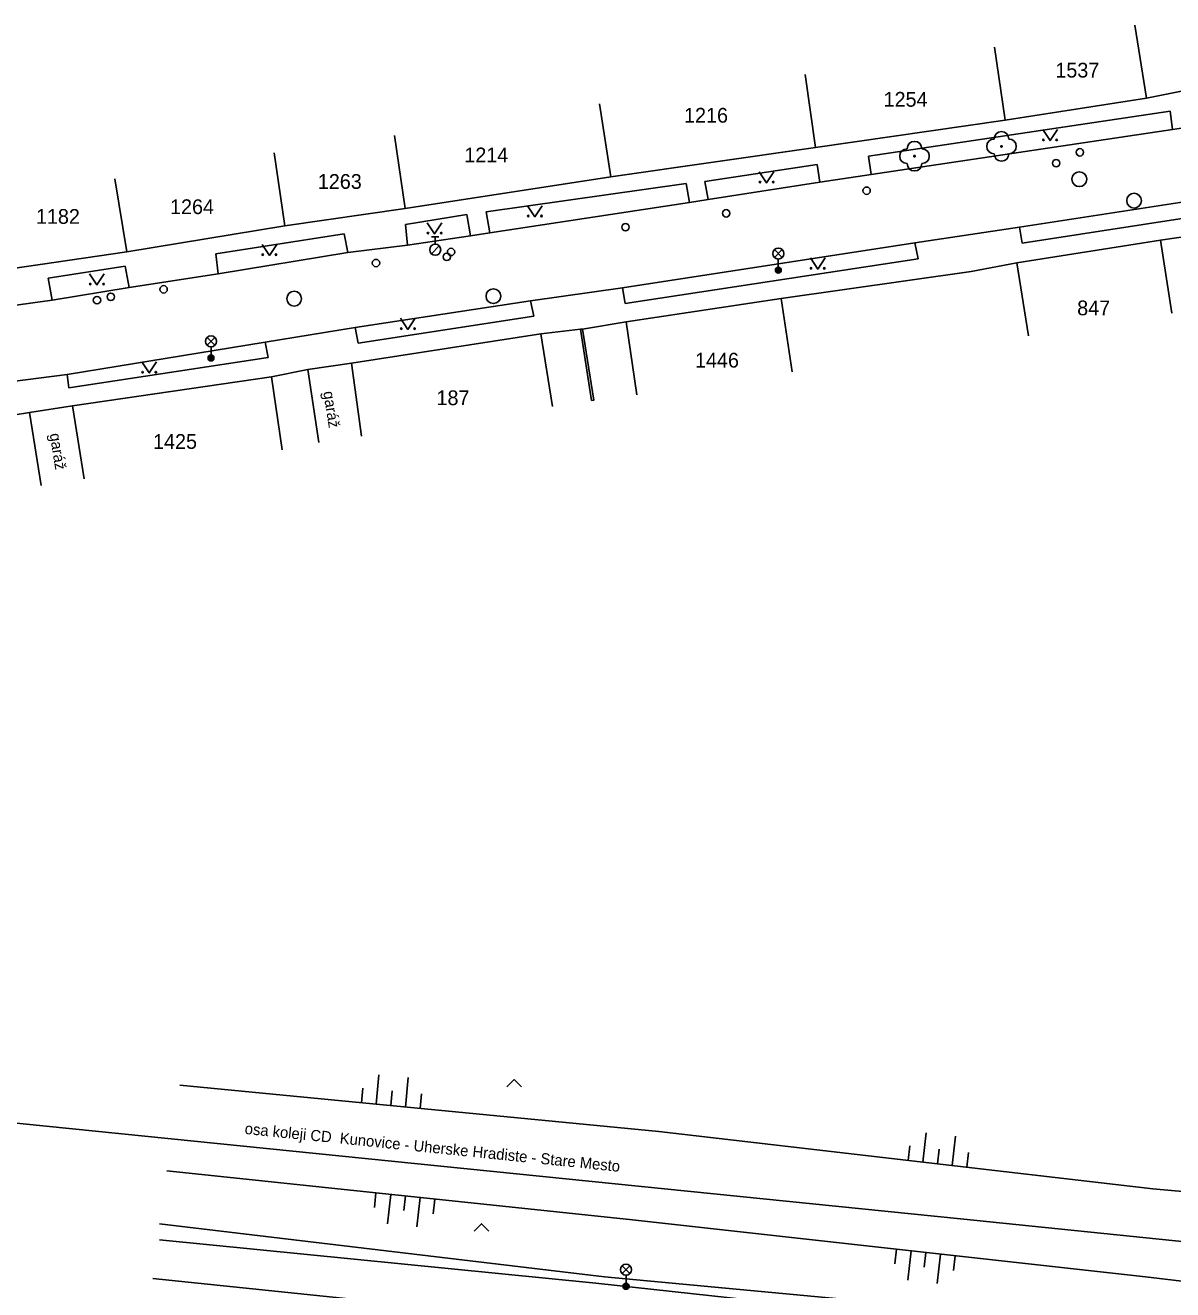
# Model space of a CAD drawing. Extents: x -539515 to -538098, y -1182060 to -1180157.
# Drawn here: x -539150.8 to -539073.1, y -1180593.5 to -1180507.9 of the extents above; entities that cross this region are included whole.
import ezdxf

# ---------------------------------------------------------------- set-up
doc = ezdxf.new("R2010")
doc.units = 0
for name, color, linetype in [('Vrstva 1', 7, 'Continuous'), ('Vrstva 11', 7, 'Continuous'), ('Vrstva 13', 7, 'Continuous'), ('Vrstva 22', 7, 'Continuous'), ('Vrstva 27', 7, 'Continuous'), ('Vrstva 28', 7, 'Continuous'), ('Vrstva 29', 7, 'Continuous'), ('Vrstva 33', 7, 'Continuous'), ('Vrstva 34', 7, 'Continuous'), ('Vrstva 36', 7, 'Continuous'), ('Vrstva 41', 7, 'Continuous'), ('Vrstva 47', 7, 'Continuous'), ('Vrstva 68', 7, 'Continuous'), ('Vrstva 88', 7, 'Continuous')]:
    doc.layers.add(name, color=color, linetype=linetype)

msp = doc.modelspace()

# ---------------------------------------------------------------- linework, layer by layer
at = {"layer": 'Vrstva 1'}
for p, q in [((-539074.89, -1180512.84), (-539075.664, -1180507.906)), ((-539084.46, -1180514.34), (-539085.167, -1180509.391)), ((-539097.29, -1180516.19), (-539097.997, -1180511.234)), ((-539111.16, -1180518.172), (-539111.915, -1180513.227)), ((-539074.89, -1180512.84), (-539084.46, -1180514.34)), ((-539084.46, -1180514.34), (-539097.29, -1180516.19)), ((-539125.08, -1180520.313), (-539125.801, -1180515.367)), ((-539133.23, -1180521.492), (-539133.941, -1180516.547)), ((-539097.29, -1180516.19), (-539111.16, -1180518.172)), ((-539143.92, -1180523.242), (-539144.729, -1180518.305)), ((-539111.16, -1180518.172), (-539125.08, -1180520.313)), ((-539125.08, -1180520.313), (-539133.23, -1180521.492)), ((-539073.94, -1180522.46), (-539065.27, -1180521.2)), ((-539133.23, -1180521.492), (-539143.92, -1180523.242)), ((-539083.65, -1180523.99), (-539073.94, -1180522.46)), ((-539073.94, -1180522.46), (-539073.161, -1180527.398)), ((-539143.92, -1180523.242), (-539153.7, -1180524.672)), ((-539083.65, -1180523.99), (-539082.866, -1180528.93)), ((-539110.12, -1180527.992), (-539099.61, -1180526.42)), ((-539099.61, -1180526.42), (-539098.87, -1180531.367)), ((-539110.12, -1180527.992), (-539109.399, -1180532.938)), ((-539128.72, -1180530.781), (-539115.88, -1180528.797)), ((-539115.88, -1180528.797), (-539115.11, -1180533.734)), ((-539131.66, -1180531.219), (-539128.72, -1180530.781)), ((-539131.66, -1180531.219), (-539130.93, -1180536.164)), ((-539128.72, -1180530.781), (-539128.027, -1180535.734)), ((-539147.6, -1180533.68), (-539134.12, -1180531.711)), ((-539134.12, -1180531.711), (-539133.399, -1180536.656)), ((-539147.6, -1180533.68), (-539150.51, -1180534.141)), ((-539147.6, -1180533.68), (-539146.815, -1180538.617)), ((-539153.17, -1180534.547), (-539150.51, -1180534.141)), ((-539150.51, -1180534.141), (-539149.726, -1180539.078))]:
    msp.add_line(p, q, dxfattribs=at)
at = {"layer": 'Vrstva 11'}
for p, q in [((-539074.89, -1180512.84), (-539069.7, -1180511.8)), ((-539083.65, -1180523.99), (-539086.75, -1180524.58)), ((-539110.12, -1180527.992), (-539113.06, -1180528.477)), ((-539113.211, -1180528.484), (-539115.88, -1180528.797)), ((-539131.66, -1180531.219), (-539134.12, -1180531.711))]:
    msp.add_line(p, q, dxfattribs=at)
at = {"layer": 'Vrstva 13'}
for p, q in [((-539073.28, -1180513.719), (-539093.71, -1180516.781)), ((-539073.11, -1180514.96), (-539073.28, -1180513.719)), ((-539093.71, -1180516.78), (-539093.53, -1180518.02)), ((-539097.17, -1180517.34), (-539104.78, -1180518.492)), ((-539096.99, -1180518.54), (-539097.17, -1180517.34)), ((-539106.04, -1180518.617), (-539119.58, -1180520.531)), ((-539105.82, -1180519.906), (-539106.04, -1180518.617)), ((-539104.78, -1180518.492), (-539104.55, -1180519.703)), ((-539083.31, -1180522.67), (-539065.33, -1180519.89)), ((-539120.891, -1180520.719), (-539125.06, -1180521.391)), ((-539120.65, -1180522.156), (-539120.891, -1180520.719)), ((-539119.58, -1180520.531), (-539119.34, -1180521.953)), ((-539129.2, -1180522.031), (-539137.9, -1180523.383)), ((-539128.95, -1180523.297), (-539129.2, -1180522.031)), ((-539125.06, -1180521.391), (-539124.91, -1180522.797)), ((-539083.48, -1180521.58), (-539083.31, -1180522.67)), ((-539090.35, -1180523.73), (-539090.56, -1180522.63)), ((-539137.9, -1180523.383), (-539137.74, -1180524.75)), ((-539110.18, -1180526.758), (-539090.35, -1180523.73)), ((-539144.03, -1180524.219), (-539149.24, -1180525.031)), ((-539143.77, -1180525.67), (-539144.03, -1180524.219)), ((-539149.24, -1180525.031), (-539148.98, -1180526.531)), ((-539110.37, -1180525.68), (-539110.18, -1180526.758)), ((-539116.36, -1180527.602), (-539116.58, -1180526.57)), ((-539128.26, -1180529.43), (-539116.36, -1180527.602)), ((-539128.45, -1180528.383), (-539128.26, -1180529.43)), ((-539134.36, -1180530.398), (-539134.561, -1180529.367)), ((-539147.851, -1180532.469), (-539134.36, -1180530.398)), ((-539147.96, -1180531.56), (-539147.851, -1180532.469)), ((-539112.17, -1180593.09), (-539141.72, -1180590.16)), ((-539142.16, -1180592.78), (-539112.83, -1180595.81)), ((-539074.64, -1180597.18), (-539112.17, -1180593.09))]:
    msp.add_line(p, q, dxfattribs=at)
at = {"layer": 'Vrstva 22'}
for centre in [(-539084.7, -1180516.109), (-539090.59, -1180516.77)]:
    msp.add_circle(centre, 0.05, dxfattribs=at)
for centre, start, end in [((-539084.7, -1180515.609), 0, 180), ((-539090.59, -1180516.27), 0, 180), ((-539085.2, -1180516.109), 90, 270), ((-539084.2, -1180516.109), 270, 90), ((-539091.09, -1180516.77), 90, 270), ((-539090.09, -1180516.77), 270, 90), ((-539084.7, -1180516.609), 180, 0), ((-539090.59, -1180517.27), 180, 0)]:
    msp.add_arc(centre, 0.5, start, end, dxfattribs=at)
at = {"layer": 'Vrstva 27'}
for p, q in [((-539127.047, -1180580.977), (-539126.855, -1180578.986)), ((-539125.057, -1180581.169), (-539124.864, -1180579.179)), ((-539128.043, -1180580.88), (-539127.946, -1180579.885)), ((-539126.052, -1180581.073), (-539125.956, -1180580.078)), ((-539124.061, -1180581.266), (-539123.965, -1180580.27)), ((-539090.035, -1180584.897), (-539089.806, -1180582.91)), ((-539088.049, -1180585.127), (-539087.819, -1180583.14)), ((-539091.029, -1180584.782), (-539090.914, -1180583.789)), ((-539089.042, -1180585.012), (-539088.927, -1180584.019)), ((-539087.055, -1180585.242), (-539086.94, -1180584.248)), ((-539127.051, -1180586.977), (-539127.156, -1180587.971)), ((-539126.056, -1180587.082), (-539126.267, -1180589.071)), ((-539125.062, -1180587.187), (-539125.167, -1180588.181)), ((-539124.068, -1180587.292), (-539124.278, -1180589.281)), ((-539123.073, -1180587.397), (-539123.178, -1180588.392)), ((-539091.809, -1180590.796), (-539091.919, -1180591.79)), ((-539090.815, -1180590.907), (-539091.036, -1180592.894)), ((-539089.821, -1180591.017), (-539089.931, -1180592.011)), ((-539088.827, -1180591.127), (-539089.048, -1180593.115)), ((-539087.833, -1180591.238), (-539087.944, -1180592.232))]:
    msp.add_line(p, q, dxfattribs=at)
for centre in [(-539079.43, -1180518.33), (-539075.72, -1180519.781), (-539132.59, -1180526.422), (-539119.1, -1180526.25)]:
    msp.add_circle(centre, 0.5, dxfattribs=at)
at = {"layer": 'Vrstva 28'}
for p, q in [((-539123.298, -1180523.381), (-539122.768, -1180522.851)), ((-539123.29, -1180522.234), (-539122.79, -1180522.234)), ((-539123.04, -1180522.734), (-539123.04, -1180522.234))]:
    msp.add_line(p, q, dxfattribs=at)
for centre, radius in [((-539079.39, -1180516.51), 0.25), ((-539081, -1180517.24), 0.25), ((-539093.83, -1180519.109), 0.25), ((-539103.34, -1180520.641), 0.25), ((-539110.16, -1180521.578), 0.25), ((-539123.04, -1180523.109), 0.375), ((-539127.05, -1180524.008), 0.25), ((-539122.26, -1180523.594), 0.25), ((-539121.97, -1180523.258), 0.25), ((-539145.94, -1180526.523), 0.25), ((-539145.01, -1180526.297), 0.25), ((-539141.43, -1180525.789), 0.25)]:
    msp.add_circle(centre, radius, dxfattribs=at)
at = {"layer": 'Vrstva 29'}
for p, q in [((-539140.33, -1180579.69), (-539107.91, -1180582.83)), ((-539107.91, -1180582.83), (-539074.45, -1180586.7)), ((-539141.22, -1180585.48), (-539109.88, -1180588.79)), ((-539074.45, -1180586.7), (-539052.27, -1180588.79)), ((-539109.88, -1180588.79), (-539074.94, -1180592.67)), ((-539141.7, -1180589.08), (-539111.57, -1180592.67)), ((-539111.57, -1180592.67), (-539075.21, -1180596.06)), ((-539074.94, -1180592.67), (-539053.86, -1180595.19))]:
    msp.add_line(p, q, dxfattribs=at)
at = {"layer": 'Vrstva 33'}
for p, q in [((-539100.074, -1180523.631), (-539099.546, -1180523.101)), ((-539100.074, -1180523.101), (-539099.546, -1180523.631)), ((-539099.81, -1180523.74), (-539099.81, -1180524.49)), ((-539138.485, -1180529.578), (-539137.955, -1180529.048)), ((-539138.485, -1180529.048), (-539137.955, -1180529.578)), ((-539138.22, -1180529.688), (-539138.22, -1180530.438)), ((-539110.385, -1180592.45), (-539109.855, -1180591.92)), ((-539110.385, -1180591.92), (-539109.855, -1180592.45)), ((-539110.12, -1180592.56), (-539110.12, -1180593.31))]:
    msp.add_line(p, q, dxfattribs=at)
for centre, radius in [((-539099.81, -1180523.366), 0.375), ((-539099.81, -1180524.491), 0.2), ((-539099.81, -1180524.491), 0.145), ((-539099.81, -1180524.491), 0.0876), ((-539138.22, -1180529.313), 0.375), ((-539138.22, -1180530.438), 0.2), ((-539138.22, -1180530.438), 0.145), ((-539138.22, -1180530.438), 0.0876), ((-539110.12, -1180592.185), 0.375), ((-539110.12, -1180593.31), 0.2), ((-539110.12, -1180593.31), 0.145), ((-539110.12, -1180593.31), 0.0876)]:
    msp.add_circle(centre, radius, dxfattribs=at)
at = {"layer": 'Vrstva 34'}
for p, q in [((-539087.48, -1180588.75), (-539207.95, -1180576.539)), ((-539062.5, -1180591.289), (-539087.48, -1180588.75))]:
    msp.add_line(p, q, dxfattribs=at)
at = {"layer": 'Vrstva 36'}
for points in [[(-539081.911, -1180514.969), (-539081.411, -1180515.719), (-539080.911, -1180514.969)], [(-539101.103, -1180517.828), (-539100.603, -1180518.578), (-539100.103, -1180517.828)], [(-539116.795, -1180520.125), (-539116.295, -1180520.875), (-539115.795, -1180520.125)], [(-539123.584, -1180521.281), (-539123.084, -1180522.031), (-539122.584, -1180521.281)], [(-539134.767, -1180522.742), (-539134.267, -1180523.492), (-539133.767, -1180522.742)], [(-539097.642, -1180523.664), (-539097.142, -1180524.414), (-539096.642, -1180523.664)], [(-539146.448, -1180524.734), (-539145.948, -1180525.484), (-539145.448, -1180524.734)], [(-539125.391, -1180527.75), (-539124.891, -1180528.5), (-539124.391, -1180527.75)], [(-539142.907, -1180530.703), (-539142.407, -1180531.453), (-539141.907, -1180530.703)], [(-539118.196, -1180579.808), (-539117.696, -1180579.308), (-539117.196, -1180579.808)], [(-539120.406, -1180589.574), (-539119.906, -1180589.074), (-539119.406, -1180589.574)]]:
    msp.add_lwpolyline(points, dxfattribs=at)
for centre in [(-539081.861, -1180515.669), (-539080.962, -1180515.669), (-539101.053, -1180518.528), (-539100.154, -1180518.528), (-539116.745, -1180520.825), (-539115.846, -1180520.825), (-539123.534, -1180521.981), (-539122.635, -1180521.981), (-539134.717, -1180523.442), (-539133.818, -1180523.442), (-539097.592, -1180524.364), (-539096.693, -1180524.364), (-539146.398, -1180525.434), (-539145.499, -1180525.434), (-539125.341, -1180528.45), (-539124.442, -1180528.45), (-539142.857, -1180531.403), (-539141.958, -1180531.403)]:
    msp.add_circle(centre, 0.05, dxfattribs=at)
at = {"layer": 'Vrstva 68'}
for p, q in [((-539086.75, -1180524.58), (-539099.61, -1180526.42)), ((-539113.06, -1180528.477), (-539113.211, -1180528.484)), ((-539113.211, -1180528.484), (-539112.457, -1180533.32))]:
    msp.add_line(p, q, dxfattribs=at)
msp.add_lwpolyline([(-539113.06, -1180528.477), (-539112.309, -1180533.297), (-539112.457, -1180533.32)], dxfattribs=at)
at = {"layer": 'Vrstva 88'}
for p, q in [((-539069.09, -1180514.34), (-539073.11, -1180514.96)), ((-539093.53, -1180518.02), (-539073.11, -1180514.96)), ((-539104.55, -1180519.703), (-539096.99, -1180518.539)), ((-539093.53, -1180518.02), (-539096.99, -1180518.54)), ((-539065.58, -1180518.83), (-539083.48, -1180521.58)), ((-539119.34, -1180521.953), (-539105.82, -1180519.906)), ((-539104.55, -1180519.703), (-539105.82, -1180519.906)), ((-539119.34, -1180521.953), (-539120.65, -1180522.156)), ((-539090.56, -1180522.63), (-539083.48, -1180521.58)), ((-539124.91, -1180522.797), (-539128.95, -1180523.297)), ((-539124.91, -1180522.797), (-539120.65, -1180522.156)), ((-539090.56, -1180522.63), (-539110.37, -1180525.68)), ((-539137.74, -1180524.75), (-539128.95, -1180523.297)), ((-539137.74, -1180524.75), (-539143.77, -1180525.67)), ((-539148.98, -1180526.531), (-539143.77, -1180525.67)), ((-539116.58, -1180526.57), (-539110.37, -1180525.68)), ((-539148.98, -1180526.531), (-539153.34, -1180527.133)), ((-539116.58, -1180526.57), (-539128.45, -1180528.383)), ((-539134.561, -1180529.367), (-539128.45, -1180528.383)), ((-539134.561, -1180529.367), (-539147.96, -1180531.56)), ((-539157.271, -1180532.758), (-539147.96, -1180531.56))]:
    msp.add_line(p, q, dxfattribs=at)

# ---------------------------------------------------------------- texts
at = {"layer": 'Vrstva 41'}
for s, rotation, p in [('garáž', 279.02441, (-539130.626, -1180532.742)), ('garáž', 279.02441, (-539149.147, -1180535.586)), ('osa koleji CD  Kunovice - Uherske Hradiste - Stare Mesto', 354.21222, (-539135.964, -1180582.984))]:
    msp.add_text(s, height=0.75, rotation=rotation, dxfattribs=at).set_placement(p)
at = {"layer": 'Vrstva 47'}
for s, p in [('1537', (-539081.053, -1180511.445)), ('1254', (-539092.682, -1180513.422)), ('1216', (-539106.192, -1180514.5)), ('1214', (-539121.071, -1180517.188)), ('1263', (-539130.99, -1180518.984)), ('1182', (-539150.075, -1180521.352)), ('1264', (-539140.995, -1180520.695)), ('847', (-539079.573, -1180527.547)), ('1446', (-539105.451, -1180531.086)), ('187', (-539122.953, -1180533.633)), ('1425', (-539142.146, -1180536.594))]:
    msp.add_text(s, height=1, dxfattribs=at).set_placement(p)

doc.saveas('drawing.dxf')
